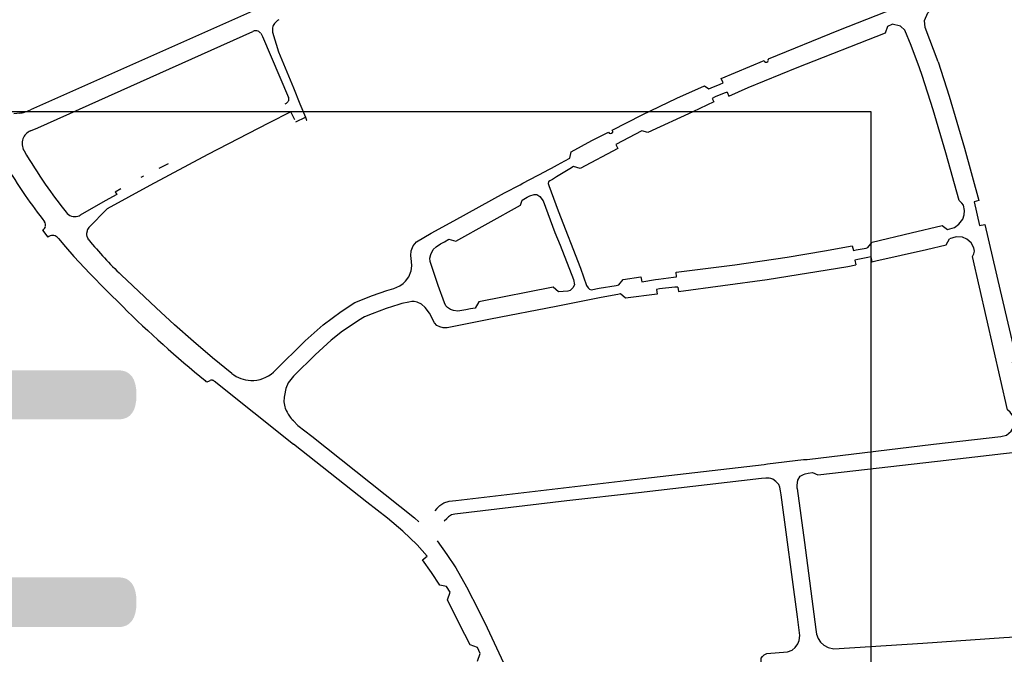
# Model space of a CAD drawing. Extents: x 148869 to 161638, y 453607 to 469810.
# Tile 860 of 1056: x 159129.99 to 159133.57, y 459842.62 to 459844.93. Entities that reach past the tile are written whole.
import ezdxf
from ezdxf.enums import TextEntityAlignment as Align

# ---------------------------------------------------------------- set-up
doc = ezdxf.new("R2010")
doc.units = 0
doc.layers.add('ALG1-OVERZICHT', color=1, linetype='CONTINUOUS')
doc.layers.add('LKI_V01_KANTRIJWEG', color=252, linetype='CONTINUOUS')
doc.layers.add('X-XX-AL-TEKENBLAD-KADER-G-OZ', color=1, linetype='CONTINUOUS', lineweight=25)
doc.styles.add('ISO', font='ISO.shx')

msp = doc.modelspace()

# ---------------------------------------------------------------- linework, layer by layer
at = {"layer": 'LKI_V01_KANTRIJWEG'}
for p, q in [((159130.9831, 459845.0277), (159130.0268, 459844.6009)), ((159130.9831, 459845.0277), (159130.0268, 459844.6009)), ((159133.1443, 459844.9056), (159133.1609, 459844.9122)), ((159133.1443, 459844.9056), (159133.1609, 459844.9122)), ((159130.0538, 459844.5364), (159130.8353, 459844.8866)), ((159130.0538, 459844.5364), (159130.8353, 459844.8866)), ((159130.8648, 459844.8796), (159130.8708, 459844.8676)), ((159130.8648, 459844.8796), (159130.8708, 459844.8676)), ((159130.8708, 459844.8676), (159130.966, 459844.6468)), ((159130.8708, 459844.8676), (159130.966, 459844.6468)), ((159132.5383, 459844.7158), (159132.6945, 459844.7808)), ((159132.5383, 459844.7158), (159132.6945, 459844.7808)), ((159132.5028, 459844.6817), (159132.5352, 459844.6952)), ((159132.5028, 459844.6817), (159132.5352, 459844.6952)), ((159132.5352, 459844.6952), (159132.5453, 459844.6991)), ((159132.5352, 459844.6952), (159132.5453, 459844.6991)), ((159132.5453, 459844.6991), (159132.5383, 459844.7158)), ((159132.5453, 459844.6991), (159132.5383, 459844.7158)), ((159130.9831, 459844.6813), (159131.0069, 459844.6238)), ((159130.9831, 459844.6813), (159131.0069, 459844.6238)), ((159132.494, 459844.6782), (159132.5028, 459844.6817)), ((159132.494, 459844.6782), (159132.5028, 459844.6817)), ((159132.5499, 459844.6618), (159132.5165, 459844.6484)), ((159132.5499, 459844.6618), (159132.5165, 459844.6484)), ((159132.5598, 459844.6653), (159132.5499, 459844.6618)), ((159132.5598, 459844.6653), (159132.5499, 459844.6618)), ((159130.9536, 459844.6229), (159130.9586, 459844.6258)), ((159130.9536, 459844.6229), (159130.9586, 459844.6258)), ((159131.0069, 459844.6238), (159131.027, 459844.575)), ((159131.0069, 459844.6238), (159131.027, 459844.575)), ((159132.5165, 459844.6484), (159132.5059, 459844.6426)), ((159132.5165, 459844.6484), (159132.5059, 459844.6426)), ((159129.9881, 459844.5894), (159129.9668, 459844.5864)), ((159129.9881, 459844.5894), (159129.9668, 459844.5864)), ((159130.9771, 459844.5874), (159130.974, 459844.5938)), ((159130.9771, 459844.5874), (159130.974, 459844.5938)), ((159130.9831, 459844.5751), (159130.9771, 459844.5874)), ((159130.9831, 459844.5751), (159130.9771, 459844.5874)), ((159130.9882, 459844.5647), (159130.9831, 459844.5751)), ((159130.9882, 459844.5647), (159130.9831, 459844.5751)), ((159130.9915, 459844.5578), (159131.027, 459844.575)), ((159130.9915, 459844.5578), (159131.027, 459844.575)), ((159130.0273, 459844.5254), (159130.0538, 459844.5364)), ((159130.0273, 459844.5254), (159130.0538, 459844.5364)), ((159132.2506, 459844.5252), (159132.1551, 459844.4759)), ((159132.2506, 459844.5252), (159132.1551, 459844.4759)), ((159130.4953, 459844.3893), (159130.5296, 459844.4066)), ((159130.4953, 459844.3893), (159130.5296, 459844.4066)), ((159131.8175, 459844.335), (159131.8981, 459844.3774)), ((159131.8175, 459844.335), (159131.8981, 459844.3774)), ((159131.8981, 459844.3774), (159131.9101, 459844.3833)), ((159131.8981, 459844.3774), (159131.9101, 459844.3833)), ((159131.9253, 459844.3488), (159131.9156, 459844.3432)), ((159131.9253, 459844.3488), (159131.9156, 459844.3432)), ((159130.3354, 459844.3032), (159130.3561, 459844.3152)), ((159130.3354, 459844.3032), (159130.3561, 459844.3152)), ((159131.8073, 459844.3286), (159131.8175, 459844.335)), ((159131.8073, 459844.3286), (159131.8175, 459844.335)), ((159131.8147, 459844.2733), (159131.8328, 459844.2835)), ((159131.8147, 459844.2733), (159131.8328, 459844.2835)), ((159131.8328, 459844.2835), (159131.8426, 459844.2889)), ((159131.8328, 459844.2835), (159131.8426, 459844.2889)), ((159133.4579, 459844.2676), (159133.478, 459844.1806)), ((159133.4579, 459844.2676), (159133.478, 459844.1806)), ((159130.071, 459844.1645), (159130.09, 459844.139)), ((159130.071, 459844.1645), (159130.09, 459844.139)), ((159130.1295, 459844.1335), (159130.1551, 459844.1035)), ((159130.1295, 459844.1335), (159130.1551, 459844.1035)), ((159130.2389, 459844.129), (159130.2353, 459844.1346)), ((159130.2389, 459844.129), (159130.2353, 459844.1346)), ((159131.5322, 459844.122), (159131.5485, 459844.1317)), ((159131.5322, 459844.122), (159131.5485, 459844.1317)), ((159131.9339, 459844.1561), (159131.9526, 459844.11)), ((159131.9339, 459844.1561), (159131.9526, 459844.11)), ((159131.5178, 459844.1144), (159131.5322, 459844.122)), ((159131.5178, 459844.1144), (159131.5322, 459844.122)), ((159133.0192, 459844.0904), (159133.0294, 459844.0926)), ((159133.0192, 459844.0904), (159133.0294, 459844.0926)), ((159133.0294, 459844.0926), (159133.0652, 459844.0992)), ((159133.0294, 459844.0926), (159133.0652, 459844.0992)), ((159133.0652, 459844.0992), (159133.0717, 459844.1008)), ((159133.0652, 459844.0992), (159133.0717, 459844.1008)), ((159133.0355, 459844.0573), (159133.025, 459844.0551)), ((159133.0355, 459844.0573), (159133.025, 459844.0551)), ((159133.025, 459844.0551), (159133.0278, 459844.0377)), ((159133.025, 459844.0551), (159133.0278, 459844.0377)), ((159133.072, 459844.0647), (159133.0355, 459844.0573)), ((159133.072, 459844.0647), (159133.0355, 459844.0573)), ((159133.0828, 459844.067), (159133.072, 459844.0647)), ((159133.0828, 459844.067), (159133.072, 459844.0647)), ((159133.0828, 459844.067), (159133.086, 459844.0492)), ((159133.0828, 459844.067), (159133.086, 459844.0492)), ((159132.2499, 459843.9769), (159132.2998, 459843.9842)), ((159132.2499, 459843.9769), (159132.2998, 459843.9842)), ((159132.2998, 459843.9842), (159132.3107, 459843.9857)), ((159132.2998, 459843.9842), (159132.3107, 459843.9857)), ((159132.3107, 459843.9857), (159132.3658, 459843.9927)), ((159132.3107, 459843.9857), (159132.3658, 459843.9927)), ((159132.3658, 459843.9927), (159132.3763, 459843.9947)), ((159132.3658, 459843.9927), (159132.3763, 459843.9947)), ((159131.348, 459843.9519), (159131.3592, 459843.9565)), ((159131.348, 459843.9519), (159131.3592, 459843.9565)), ((159131.382, 459843.9705), (159131.3903, 459843.9783)), ((159131.382, 459843.9705), (159131.3903, 459843.9783)), ((159132.3149, 459843.9512), (159132.3039, 459843.949)), ((159132.3149, 459843.9512), (159132.3039, 459843.949)), ((159132.3706, 459843.9567), (159132.3149, 459843.9512)), ((159132.3706, 459843.9567), (159132.3149, 459843.9512)), ((159132.3814, 459843.957), (159132.3706, 459843.9567)), ((159132.3814, 459843.957), (159132.3706, 459843.9567)), ((159131.9816, 459843.9423), (159131.9477, 459843.9395)), ((159131.9816, 459843.9423), (159131.9477, 459843.9395)), ((159131.3778, 459843.897), (159131.367, 459843.894)), ((159131.3778, 459843.897), (159131.367, 459843.894)), ((159131.4031, 459843.9027), (159131.3778, 459843.897)), ((159131.4031, 459843.9027), (159131.3778, 459843.897)), ((159131.4143, 459843.9049), (159131.4031, 459843.9027)), ((159131.4143, 459843.9049), (159131.4031, 459843.9027)), ((159131.6273, 459843.8784), (159131.6098, 459843.8742)), ((159131.6273, 459843.8784), (159131.6098, 459843.8742)), ((159131.6442, 459843.8807), (159131.6273, 459843.8784)), ((159131.6442, 459843.8807), (159131.6273, 459843.8784)), ((159130.6754, 459843.6149), (159130.6806, 459843.6178)), ((159130.6754, 459843.6149), (159130.6806, 459843.6178)), ((159132.6953, 459843.3128), (159132.7073, 459843.3143)), ((159132.6953, 459843.3128), (159132.7073, 459843.3143)), ((159132.7073, 459843.3143), (159132.8384, 459843.33)), ((159132.7073, 459843.3143), (159132.8384, 459843.33)), ((159132.8384, 459843.33), (159132.851, 459843.3309)), ((159132.8384, 459843.33), (159132.851, 459843.3309)), ((159132.7129, 459843.2625), (159132.7006, 459843.2632)), ((159132.7129, 459843.2625), (159132.7006, 459843.2632)), ((159132.844, 459843.2781), (159132.8555, 459843.2815)), ((159132.844, 459843.2781), (159132.8555, 459843.2815)), ((159132.8555, 459843.2815), (159132.8712, 459843.283)), ((159132.8555, 459843.2815), (159132.8712, 459843.283)), ((159132.7541, 459843.2172), (159132.7518, 459843.2295)), ((159132.7541, 459843.2172), (159132.7518, 459843.2295)), ((159132.8148, 459843.225), (159132.8144, 459843.2376)), ((159132.8148, 459843.225), (159132.8144, 459843.2376)), ((159131.5047, 459843.1524), (159131.4972, 459843.1439)), ((159131.5047, 459843.1524), (159131.4972, 459843.1439)), ((159131.4231, 459843.1184), (159131.4391, 459843.104)), ((159131.4231, 459843.1184), (159131.4391, 459843.104)), ((159131.5315, 459843.1076), (159131.5412, 459843.1167)), ((159131.5315, 459843.1076), (159131.5412, 459843.1167)), ((159131.5055, 459843.0348), (159131.5413, 459842.9851)), ((159131.5055, 459843.0348), (159131.5413, 459842.9851)), ((159131.5402, 459842.8693), (159131.5161, 459842.8743)), ((159131.5402, 459842.8693), (159131.5161, 459842.8743)), ((159131.5534, 459842.8487), (159131.5402, 459842.8693)), ((159131.5534, 459842.8487), (159131.5402, 459842.8693)), ((159131.5441, 459842.8205), (159131.5534, 459842.8487)), ((159131.5441, 459842.8205), (159131.5534, 459842.8487)), ((159131.6525, 459842.6468), (159131.6265, 459842.6572)), ((159131.6525, 459842.6468), (159131.6265, 459842.6572)), ((159131.6523, 459842.5972), (159131.6627, 459842.6257)), ((159131.6523, 459842.5972), (159131.6627, 459842.6257)), ((159131.6627, 459842.6257), (159131.6525, 459842.6468)), ((159131.6627, 459842.6257), (159131.6525, 459842.6468))]:
    msp.add_line(p, q, dxfattribs=at)
for points in [[(159133.2023, 459844.9835), (159132.9649, 459844.8897), (159132.7093, 459844.7859)], [(159133.2023, 459844.9835), (159132.9649, 459844.8897), (159132.7093, 459844.7859)], [(159133.3275, 459844.776), (159133.2802, 459844.901), (159133.278, 459844.9266), (159133.2897, 459844.9542), (159133.305, 459844.9682), (159133.3196, 459844.9736)], [(159133.3275, 459844.776), (159133.2802, 459844.901), (159133.278, 459844.9266), (159133.2897, 459844.9542), (159133.305, 459844.9682), (159133.3196, 459844.9736)], [(159133.2595, 459844.754), (159133.2298, 459844.8355), (159133.206, 459844.8914), (159133.1906, 459844.9049), (159133.1609, 459844.9122)], [(159133.2595, 459844.754), (159133.2298, 459844.8355), (159133.206, 459844.8914), (159133.1906, 459844.9049), (159133.1609, 459844.9122)], [(159130.9078, 459844.8835), (159130.9289, 459844.8123), (159130.9831, 459844.6813)], [(159130.9078, 459844.8835), (159130.9289, 459844.8123), (159130.9831, 459844.6813)], [(159132.5598, 459844.6653), (159132.5659, 459844.6513), (159132.6373, 459844.6824), (159132.8154, 459844.7554), (159133.1357, 459844.8811), (159133.1443, 459844.9056)], [(159132.5598, 459844.6653), (159132.5659, 459844.6513), (159132.6373, 459844.6824), (159132.8154, 459844.7554), (159133.1357, 459844.8811), (159133.1443, 459844.9056)], [(159133.3275, 459844.776), (159133.3677, 459844.651), (159133.4239, 459844.4623), (159133.4749, 459844.2721), (159133.4579, 459844.2676)], [(159133.3275, 459844.776), (159133.3677, 459844.651), (159133.4239, 459844.4623), (159133.4749, 459844.2721), (159133.4579, 459844.2676)], [(159133.4201, 459844.2545), (159133.4139, 459844.2626), (159133.4043, 459844.2724), (159133.355, 459844.4449), (159133.3089, 459844.6016), (159133.2695, 459844.7268), (159133.2595, 459844.754)], [(159133.4201, 459844.2545), (159133.4139, 459844.2626), (159133.4043, 459844.2724), (159133.355, 459844.4449), (159133.3089, 459844.6016), (159133.2695, 459844.7268), (159133.2595, 459844.754)], [(159131.9888, 459844.4259), (159131.9929, 459844.4482), (159132.068, 459844.4898), (159132.1291, 459844.5206), (159132.1312, 459844.5171), (159132.1352, 459844.515), (159132.1404, 459844.5161), (159132.1447, 459844.5199), (159132.1448, 459844.5232), (159132.1422, 459844.527), (159132.2519, 459844.5829), (159132.378, 459844.6436), (159132.4784, 459844.6887), (159132.494, 459844.6782)], [(159131.9888, 459844.4259), (159131.9929, 459844.4482), (159132.068, 459844.4898), (159132.1291, 459844.5206), (159132.1312, 459844.5171), (159132.1352, 459844.515), (159132.1404, 459844.5161), (159132.1447, 459844.5199), (159132.1448, 459844.5232), (159132.1422, 459844.527), (159132.2519, 459844.5829), (159132.378, 459844.6436), (159132.4784, 459844.6887), (159132.494, 459844.6782)], [(159132.5059, 459844.6426), (159132.5118, 459844.6301), (159132.436, 459844.5943), (159132.2725, 459844.5185), (159132.2506, 459844.5252)], [(159132.5059, 459844.6426), (159132.5118, 459844.6301), (159132.436, 459844.5943), (159132.2725, 459844.5185), (159132.2506, 459844.5252)], [(159130.974, 459844.5938), (159130.8931, 459844.5532), (159130.6717, 459844.4394), (159130.4618, 459844.327), (159130.3056, 459844.2412), (159130.239, 459844.1739), (159130.235, 459844.1664)], [(159130.974, 459844.5938), (159130.8931, 459844.5532), (159130.6717, 459844.4394), (159130.4618, 459844.327), (159130.3056, 459844.2412), (159130.239, 459844.1739), (159130.235, 459844.1664)], [(159131.027, 459844.575), (159131.0314, 459844.5644), (159131.0325, 459844.5633)], [(159131.027, 459844.575), (159131.0314, 459844.5644), (159131.0325, 459844.5633)], [(159132.1551, 459844.4759), (159132.163, 459844.4608), (159132.0265, 459844.3877), (159132.0017, 459844.3959)], [(159132.1551, 459844.4759), (159132.163, 459844.4608), (159132.0265, 459844.3877), (159132.0017, 459844.3959)], [(159131.9433, 459844.4013), (159131.9707, 459844.4161), (159131.9888, 459844.4259)], [(159131.9433, 459844.4013), (159131.9707, 459844.4161), (159131.9888, 459844.4259)], [(159131.9101, 459844.3833), (159131.9219, 459844.3897), (159131.9433, 459844.4013)], [(159131.9101, 459844.3833), (159131.9219, 459844.3897), (159131.9433, 459844.4013)], [(159132.0017, 459844.3959), (159131.9878, 459844.3873), (159131.9404, 459844.358), (159131.9253, 459844.3488)], [(159132.0017, 459844.3959), (159131.9878, 459844.3873), (159131.9404, 459844.358), (159131.9253, 459844.3488)], [(159130.4295, 459844.3568), (159130.4367, 459844.3604), (159130.4377, 459844.3615)], [(159130.4295, 459844.3568), (159130.4367, 459844.3604), (159130.4377, 459844.3615)], [(159131.9156, 459844.3432), (159131.9109, 459844.3396), (159131.9093, 459844.3341), (159131.9117, 459844.3263), (159131.9465, 459844.2348), (159132.0272, 459844.0264), (159132.0493, 459843.9626), (159132.0556, 459843.9546)], [(159131.9156, 459844.3432), (159131.9109, 459844.3396), (159131.9093, 459844.3341), (159131.9117, 459844.3263), (159131.9465, 459844.2348), (159132.0272, 459844.0264), (159132.0493, 459843.9626), (159132.0556, 459843.9546)], [(159130.3354, 459844.3032), (159130.3409, 459844.2932), (159130.2991, 459844.2712), (159130.2084, 459844.2187)], [(159130.3354, 459844.3032), (159130.3409, 459844.2932), (159130.2991, 459844.2712), (159130.2084, 459844.2187)], [(159131.3903, 459843.9783), (159131.4026, 459843.9944), (159131.4119, 459844.0159), (159131.4136, 459844.0346), (159131.4127, 459844.0503), (159131.4101, 459844.0721), (159131.4111, 459844.0895), (159131.4188, 459844.1074), (159131.4305, 459844.122), (159131.4842, 459844.1533), (159131.5671, 459844.1981), (159131.7514, 459844.3), (159131.8073, 459844.3286)], [(159131.3903, 459843.9783), (159131.4026, 459843.9944), (159131.4119, 459844.0159), (159131.4136, 459844.0346), (159131.4127, 459844.0503), (159131.4101, 459844.0721), (159131.4111, 459844.0895), (159131.4188, 459844.1074), (159131.4305, 459844.122), (159131.4842, 459844.1533), (159131.5671, 459844.1981), (159131.7514, 459844.3), (159131.8073, 459844.3286)], [(159131.5485, 459844.1317), (159131.574, 459844.1245), (159131.8095, 459844.2546), (159131.8147, 459844.2733)], [(159131.5485, 459844.1317), (159131.574, 459844.1245), (159131.8095, 459844.2546), (159131.8147, 459844.2733)], [(159131.8426, 459844.2889), (159131.8585, 459844.294), (159131.8686, 459844.2938), (159131.8788, 459844.2863), (159131.8909, 459844.2702), (159131.9339, 459844.1561)], [(159131.8426, 459844.2889), (159131.8585, 459844.294), (159131.8686, 459844.2938), (159131.8788, 459844.2863), (159131.8909, 459844.2702), (159131.9339, 459844.1561)], [(159133.3615, 459844.1659), (159133.3871, 459844.1733), (159133.4029, 459844.1853), (159133.417, 459844.2037), (159133.4222, 459844.2197), (159133.4236, 459844.2352), (159133.4201, 459844.2545)], [(159133.3615, 459844.1659), (159133.3871, 459844.1733), (159133.4029, 459844.1853), (159133.417, 459844.2037), (159133.4222, 459844.2197), (159133.4236, 459844.2352), (159133.4201, 459844.2545)], [(159133.0717, 459844.1008), (159133.0877, 459844.1209), (159133.2298, 459844.1538), (159133.3419, 459844.1807), (159133.3615, 459844.1659)], [(159133.0717, 459844.1008), (159133.0877, 459844.1209), (159133.2298, 459844.1538), (159133.3419, 459844.1807), (159133.3615, 459844.1659)], [(159133.478, 459844.1806), (159133.4968, 459844.1846), (159133.5533, 459843.9446), (159133.6135, 459843.6864), (159133.5955, 459843.681)], [(159133.478, 459844.1806), (159133.4968, 459844.1846), (159133.5533, 459843.9446), (159133.6135, 459843.6864), (159133.5955, 459843.681)], [(159130.2353, 459844.1346), (159130.233, 459844.141), (159130.232, 459844.1476), (159130.232, 459844.1542)], [(159130.2353, 459844.1346), (159130.233, 459844.141), (159130.232, 459844.1476), (159130.232, 459844.1542)], [(159133.086, 459844.0492), (159133.1013, 459844.0523), (159133.2856, 459844.0942), (159133.3569, 459844.111), (159133.3694, 459844.1321)], [(159133.086, 459844.0492), (159133.1013, 459844.0523), (159133.2856, 459844.0942), (159133.3569, 459844.111), (159133.3694, 459844.1321)], [(159133.4592, 459844.0876), (159133.4567, 459844.1), (159133.4474, 459844.1181), (159133.4319, 459844.1314), (159133.4155, 459844.1383), (159133.3929, 459844.1394), (159133.3694, 459844.1321)], [(159133.4592, 459844.0876), (159133.4567, 459844.1), (159133.4474, 459844.1181), (159133.4319, 459844.1314), (159133.4155, 459844.1383), (159133.3929, 459844.1394), (159133.3694, 459844.1321)], [(159130.1551, 459844.1035), (159130.1848, 459844.0686), (159130.243, 459844.0062), (159130.3028, 459843.9455), (159130.3625, 459843.8862)], [(159130.1551, 459844.1035), (159130.1848, 459844.0686), (159130.243, 459844.0062), (159130.3028, 459843.9455), (159130.3625, 459843.8862)], [(159131.6098, 459843.8742), (159131.5815, 459843.8698), (159131.565, 459843.8719), (159131.5549, 459843.8755), (159131.5438, 459843.8827), (159131.5379, 459843.8894), (159131.5323, 459843.9001), (159131.5099, 459843.9633), (159131.4807, 459844.0501), (159131.4797, 459844.0619), (159131.4826, 459844.0762), (159131.491, 459844.0933), (159131.5018, 459844.1039), (159131.5178, 459844.1144)], [(159131.6098, 459843.8742), (159131.5815, 459843.8698), (159131.565, 459843.8719), (159131.5549, 459843.8755), (159131.5438, 459843.8827), (159131.5379, 459843.8894), (159131.5323, 459843.9001), (159131.5099, 459843.9633), (159131.4807, 459844.0501), (159131.4797, 459844.0619), (159131.4826, 459844.0762), (159131.491, 459844.0933), (159131.5018, 459844.1039), (159131.5178, 459844.1144)], [(159131.9526, 459844.11), (159132.0021, 459843.9853), (159132.0053, 459843.9656), (159131.9996, 459843.9544), (159131.9945, 459843.9497)], [(159131.9526, 459844.11), (159132.0021, 459843.9853), (159132.0053, 459843.9656), (159131.9996, 459843.9544), (159131.9945, 459843.9497)], [(159132.3763, 459843.9947), (159132.3748, 459844.0115), (159132.5886, 459844.0381), (159132.779, 459844.066), (159132.9144, 459844.0886), (159133.0152, 459844.1071), (159133.0192, 459844.0904)], [(159132.3763, 459843.9947), (159132.3748, 459844.0115), (159132.5886, 459844.0381), (159132.779, 459844.066), (159132.9144, 459844.0886), (159133.0152, 459844.1071), (159133.0192, 459844.0904)], [(159133.6003, 459843.4844), (159133.5954, 459843.494), (159133.5891, 459843.5029), (159133.5791, 459843.5112), (159133.452, 459844.0685), (159133.4571, 459844.0781), (159133.4592, 459844.0876)], [(159133.6003, 459843.4844), (159133.5954, 459843.494), (159133.5891, 459843.5029), (159133.5791, 459843.5112), (159133.452, 459844.0685), (159133.4571, 459844.0781), (159133.4592, 459844.0876)], [(159132.3814, 459843.957), (159132.3835, 459843.9412), (159132.7055, 459843.9847), (159132.9989, 459844.032), (159133.0278, 459844.0377)], [(159132.3814, 459843.957), (159132.3835, 459843.9412), (159132.7055, 459843.9847), (159132.9989, 459844.032), (159133.0278, 459844.0377)], [(159130.7598, 459843.6433), (159130.6896, 459843.7005), (159130.6199, 459843.7598), (159130.5512, 459843.8204), (159130.4838, 459843.8823), (159130.3572, 459844.0014)], [(159130.7598, 459843.6433), (159130.6896, 459843.7005), (159130.6199, 459843.7598), (159130.5512, 459843.8204), (159130.4838, 459843.8823), (159130.3572, 459844.0014)], [(159132.1663, 459843.9651), (159132.1823, 459843.9852), (159132.2464, 459843.9945), (159132.2499, 459843.9769)], [(159132.1663, 459843.9651), (159132.1823, 459843.9852), (159132.2464, 459843.9945), (159132.2499, 459843.9769)], [(159130.9831, 459843.7195), (159131.0266, 459843.7615), (159131.0919, 459843.8195), (159131.1572, 459843.8689), (159131.2071, 459843.9006), (159131.2708, 459843.9271), (159131.3224, 459843.9445), (159131.348, 459843.9519)], [(159130.9831, 459843.7195), (159131.0266, 459843.7615), (159131.0919, 459843.8195), (159131.1572, 459843.8689), (159131.2071, 459843.9006), (159131.2708, 459843.9271), (159131.3224, 459843.9445), (159131.348, 459843.9519)], [(159131.3592, 459843.9565), (159131.3698, 459843.962), (159131.382, 459843.9705)], [(159131.3592, 459843.9565), (159131.3698, 459843.962), (159131.382, 459843.9705)], [(159131.9477, 459843.9395), (159131.928, 459843.9571), (159131.6579, 459843.9039), (159131.6442, 459843.8807)], [(159131.9477, 459843.9395), (159131.928, 459843.9571), (159131.6579, 459843.9039), (159131.6442, 459843.8807)], [(159131.9945, 459843.9497), (159131.989, 459843.9453), (159131.9816, 459843.9423)], [(159131.9945, 459843.9497), (159131.989, 459843.9453), (159131.9816, 459843.9423)], [(159132.0556, 459843.9546), (159132.0599, 459843.9492), (159132.0658, 459843.9476)], [(159132.0556, 459843.9546), (159132.0599, 459843.9492), (159132.0658, 459843.9476)], [(159132.0658, 459843.9476), (159132.095, 459843.9528), (159132.1563, 459843.9634), (159132.1663, 459843.9651)], [(159132.0658, 459843.9476), (159132.095, 459843.9528), (159132.1563, 459843.9634), (159132.1663, 459843.9651)], [(159132.3039, 459843.949), (159132.3063, 459843.931), (159132.1912, 459843.9166), (159132.1721, 459843.9322)], [(159132.3039, 459843.949), (159132.3063, 459843.931), (159132.1912, 459843.9166), (159132.1721, 459843.9322)], [(159132.1721, 459843.9322), (159132.1634, 459843.9305), (159132.1027, 459843.9189), (159131.9384, 459843.8864), (159131.6999, 459843.8406), (159131.5427, 459843.8095), (159131.5283, 459843.8088), (159131.5157, 459843.8123), (159131.5048, 459843.8177), (159131.4968, 459843.8273), (159131.4784, 459843.863), (159131.4628, 459843.8833), (159131.449, 459843.8955), (159131.4335, 459843.902), (159131.4229, 459843.9051), (159131.4143, 459843.9049)], [(159132.1721, 459843.9322), (159132.1634, 459843.9305), (159132.1027, 459843.9189), (159131.9384, 459843.8864), (159131.6999, 459843.8406), (159131.5427, 459843.8095), (159131.5283, 459843.8088), (159131.5157, 459843.8123), (159131.5048, 459843.8177), (159131.4968, 459843.8273), (159131.4784, 459843.863), (159131.4628, 459843.8833), (159131.449, 459843.8955), (159131.4335, 459843.902), (159131.4229, 459843.9051), (159131.4143, 459843.9049)], [(159131.367, 459843.894), (159131.3202, 459843.8792), (159131.2695, 459843.8599), (159131.2419, 459843.8485), (159131.2195, 459843.8352), (159131.1966, 459843.8205), (159131.1612, 459843.7965), (159131.1209, 459843.7638), (159131.0628, 459843.7107), (159130.9855, 459843.6363), (159130.9831, 459843.6332)], [(159131.367, 459843.894), (159131.3202, 459843.8792), (159131.2695, 459843.8599), (159131.2419, 459843.8485), (159131.2195, 459843.8352), (159131.1966, 459843.8205), (159131.1612, 459843.7965), (159131.1209, 459843.7638), (159131.0628, 459843.7107), (159130.9855, 459843.6363), (159130.9831, 459843.6332)], [(159130.9111, 459843.6486), (159130.9583, 459843.6956), (159130.9831, 459843.7195)], [(159130.9111, 459843.6486), (159130.9583, 459843.6956), (159130.9831, 459843.7195)], [(159130.9831, 459843.6332), (159130.9645, 459843.609), (159130.9554, 459843.5881), (159130.9511, 459843.5631)], [(159130.9831, 459843.6332), (159130.9645, 459843.609), (159130.9554, 459843.5881), (159130.9511, 459843.5631)], [(159130.6934, 459843.6158), (159130.6946, 459843.6162), (159130.9831, 459843.3868)], [(159130.6934, 459843.6158), (159130.6946, 459843.6162), (159130.9831, 459843.3868)], [(159132.851, 459843.3309), (159133.3103, 459843.3862), (159133.5555, 459843.4138), (159133.5766, 459843.4194), (159133.5927, 459843.4331), (159133.6027, 459843.4489), (159133.6027, 459843.4663), (159133.6003, 459843.4844)], [(159132.851, 459843.3309), (159133.3103, 459843.3862), (159133.5555, 459843.4138), (159133.5766, 459843.4194), (159133.5927, 459843.4331), (159133.6027, 459843.4489), (159133.6027, 459843.4663), (159133.6003, 459843.4844)], [(159130.9831, 459843.4706), (159130.9993, 459843.4542), (159131.0497, 459843.4149), (159131.4231, 459843.1184)], [(159130.9831, 459843.4706), (159130.9993, 459843.4542), (159131.0497, 459843.4149), (159131.4231, 459843.1184)], [(159131.4691, 459842.979), (159131.4327, 459843.0201), (159131.3816, 459843.0696), (159131.326, 459843.1168), (159131.2505, 459843.1756), (159130.9831, 459843.3868)], [(159131.4691, 459842.979), (159131.4327, 459843.0201), (159131.3816, 459843.0696), (159131.326, 459843.1168), (159131.2505, 459843.1756), (159130.9831, 459843.3868)], [(159132.8712, 459843.283), (159132.8904, 459843.2746), (159133.325, 459843.3246), (159133.5649, 459843.3527), (159133.6953, 459843.3669), (159133.7055, 459843.3795)], [(159132.8712, 459843.283), (159132.8904, 459843.2746), (159133.325, 459843.3246), (159133.5649, 459843.3527), (159133.6953, 459843.3669), (159133.7055, 459843.3795)], [(159131.5047, 459843.1524), (159131.5153, 459843.1631), (159131.5298, 459843.1731), (159131.5491, 459843.1786), (159131.5739, 459843.182), (159132.254, 459843.2616), (159132.6953, 459843.3128)], [(159131.5047, 459843.1524), (159131.5153, 459843.1631), (159131.5298, 459843.1731), (159131.5491, 459843.1786), (159131.5739, 459843.182), (159132.254, 459843.2616), (159132.6953, 459843.3128)], [(159132.7006, 459843.2632), (159132.6857, 459843.2618), (159132.2378, 459843.2097), (159131.9771, 459843.1801), (159131.5703, 459843.132), (159131.5578, 459843.129), (159131.547, 459843.1226), (159131.5412, 459843.1167)], [(159132.7006, 459843.2632), (159132.6857, 459843.2618), (159132.2378, 459843.2097), (159131.9771, 459843.1801), (159131.5703, 459843.132), (159131.5578, 459843.129), (159131.547, 459843.1226), (159131.5412, 459843.1167)], [(159132.8144, 459843.2376), (159132.8172, 459843.2549), (159132.8256, 459843.2696), (159132.838, 459843.276), (159132.844, 459843.2781)], [(159132.8144, 459843.2376), (159132.8172, 459843.2549), (159132.8256, 459843.2696), (159132.838, 459843.276), (159132.844, 459843.2781)], [(159132.7518, 459843.2295), (159132.748, 459843.2394), (159132.737, 459843.2508), (159132.7261, 459843.2589), (159132.7193, 459843.2616), (159132.7129, 459843.2625)], [(159132.7518, 459843.2295), (159132.748, 459843.2394), (159132.737, 459843.2508), (159132.7261, 459843.2589), (159132.7193, 459843.2616), (159132.7129, 459843.2625)], [(159132.7276, 459842.1463), (159132.6969, 459842.4689), (159132.6839, 459842.5998), (159132.6846, 459842.6081), (159132.6885, 459842.6142), (159132.6946, 459842.6201), (159132.7045, 459842.6253), (159132.7796, 459842.6313), (159132.7973, 459842.638), (159132.8082, 459842.6476), (159132.8176, 459842.6605), (159132.8221, 459842.6725), (159132.8242, 459842.6904), (159132.816, 459842.7586), (159132.7569, 459843.2027), (159132.7541, 459843.2172)], [(159132.7276, 459842.1463), (159132.6969, 459842.4689), (159132.6839, 459842.5998), (159132.6846, 459842.6081), (159132.6885, 459842.6142), (159132.6946, 459842.6201), (159132.7045, 459842.6253), (159132.7796, 459842.6313), (159132.7973, 459842.638), (159132.8082, 459842.6476), (159132.8176, 459842.6605), (159132.8221, 459842.6725), (159132.8242, 459842.6904), (159132.816, 459842.7586), (159132.7569, 459843.2027), (159132.7541, 459843.2172)], [(159132.8148, 459843.225), (159132.8414, 459843.0285), (159132.8828, 459842.7133), (159132.8855, 459842.6962), (159132.8918, 459842.6796), (159132.9001, 459842.667), (159132.912, 459842.6563), (159132.9276, 459842.647), (159132.9484, 459842.6426), (159133.2722, 459842.6636), (159133.5658, 459842.6831), (159133.8697, 459842.7023), (159134.2132, 459842.7259)], [(159132.8148, 459843.225), (159132.8414, 459843.0285), (159132.8828, 459842.7133), (159132.8855, 459842.6962), (159132.8918, 459842.6796), (159132.9001, 459842.667), (159132.912, 459842.6563), (159132.9276, 459842.647), (159132.9484, 459842.6426), (159133.2722, 459842.6636), (159133.5658, 459842.6831), (159133.8697, 459842.7023), (159134.2132, 459842.7259)], [(159131.5161, 459842.8743), (159131.4849, 459842.9203), (159131.453, 459842.9656), (159131.4691, 459842.979)], [(159131.5161, 459842.8743), (159131.4849, 459842.9203), (159131.453, 459842.9656), (159131.4691, 459842.979)], [(159131.5413, 459842.9851), (159131.5739, 459842.9371), (159131.613, 459842.8681), (159131.6575, 459842.7809), (159131.6873, 459842.719), (159131.7647, 459842.5553), (159131.8411, 459842.3838), (159131.8794, 459842.285), (159131.9318, 459842.1312), (159131.9675, 459842.0159), (159132.0042, 459841.8868)], [(159131.5413, 459842.9851), (159131.5739, 459842.9371), (159131.613, 459842.8681), (159131.6575, 459842.7809), (159131.6873, 459842.719), (159131.7647, 459842.5553), (159131.8411, 459842.3838), (159131.8794, 459842.285), (159131.9318, 459842.1312), (159131.9675, 459842.0159), (159132.0042, 459841.8868)], [(159131.6265, 459842.6572), (159131.6063, 459842.6951), (159131.5771, 459842.7514), (159131.5441, 459842.8205)], [(159131.6265, 459842.6572), (159131.6063, 459842.6951), (159131.5771, 459842.7514), (159131.5441, 459842.8205)]]:
    msp.add_lwpolyline(points, dxfattribs=at)
for centre, radius, start, end in [((159130.9447, 459844.8929), 0.0376, 143.9827, 169.0482), ((159130.9447, 459844.8929), 0.0376, 143.9827, 169.0482), ((159130.9497, 459844.8908), 0.0428, 116.8228, 145.5946), ((159130.9497, 459844.8908), 0.0428, 116.8228, 145.5946), ((159130.8459, 459844.8653), 0.0238, 66.5902, 116.3313), ((159130.8459, 459844.8653), 0.0238, 66.5902, 116.3313), ((159130.8456, 459844.8651), 0.024, 36.9795, 66.1588), ((159130.8456, 459844.8651), 0.024, 36.9795, 66.1588), ((159130.9445, 459844.8939), 0.0372, 170.5528, 180.8732), ((159130.9445, 459844.8939), 0.0372, 170.5528, 180.8732), ((159130.9805, 459844.8921), 0.0732, 179.0051, 186.708), ((159130.9805, 459844.8921), 0.0732, 179.0051, 186.708), ((159132.7024, 459844.7819), 0.008, 187.7927, 30.1395), ((159132.7024, 459844.7819), 0.008, 187.7927, 30.1395), ((159130.9489, 459844.6411), 0.0181, 302.2404, 341.4398), ((159130.9489, 459844.6411), 0.0181, 302.2404, 341.4398), ((159130.9491, 459844.641), 0.0179, 341.5514, 18.8489), ((159130.9491, 459844.641), 0.0179, 341.5514, 18.8489), ((159129.9612, 459844.7485), 0.1614, 279.5814, 286.0494), ((159129.9612, 459844.7485), 0.1614, 279.5814, 286.0494), ((159129.9043, 459844.9127), 0.335, 287.6458, 291.4541), ((159129.9043, 459844.9127), 0.335, 287.6458, 291.4541), ((159130.048, 459844.4785), 0.0513, 113.7916, 159.9777), ((159130.048, 459844.4785), 0.0513, 113.7916, 159.9777), ((159130.048, 459844.4784), 0.0513, 159.8583, 210.4144), ((159130.048, 459844.4784), 0.0513, 159.8583, 210.4144), ((159131.6271, 459845.401), 1.8801, 210.2998, 214.6908), ((159131.6271, 459845.401), 1.8801, 210.2998, 214.6908), ((159131.1657, 459845.0924), 1.4082, 209.0781, 214.7133), ((159131.1657, 459845.0924), 1.4082, 209.0781, 214.7133), ((159133.4148, 459846.7289), 4.1066, 215.7283, 217.4985), ((159133.4148, 459846.7289), 4.1066, 215.7283, 217.4985), ((159132.8415, 459846.2836), 3.4641, 215.1251, 217.1011), ((159132.8415, 459846.2836), 3.4641, 215.1251, 217.1011), ((159130.0643, 459844.1831), 0.0179, 343.584, 37.4606), ((159130.0643, 459844.1831), 0.0179, 343.584, 37.4606), ((159130.1884, 459844.2532), 0.0397, 217.3173, 286.7822), ((159130.1884, 459844.2532), 0.0397, 217.3173, 286.7822), ((159130.1878, 459844.2564), 0.043, 286.2944, 298.7468), ((159130.1878, 459844.2564), 0.043, 286.2944, 298.7468), ((159130.0618, 459844.1825), 0.0203, 297.1878, 347.1151), ((159130.0618, 459844.1825), 0.0203, 297.1878, 347.1151), ((159130.2715, 459844.151), 0.0396, 157.0967, 175.3183), ((159130.2715, 459844.151), 0.0396, 157.0967, 175.3183), ((159130.1058, 459844.1182), 0.0261, 105.6214, 127.1936), ((159130.1058, 459844.1182), 0.0261, 105.6214, 127.1936), ((159130.1071, 459844.1168), 0.0278, 70.3145, 107.5553), ((159130.1071, 459844.1168), 0.0278, 70.3145, 107.5553), ((159130.1076, 459844.1172), 0.0273, 36.5725, 70.8816), ((159130.1076, 459844.1172), 0.0273, 36.5725, 70.8816), ((159131.2578, 459844.9547), 1.3114, 219.0214, 226.6267), ((159131.2578, 459844.9547), 1.3114, 219.0214, 226.6267), ((159133.4725, 459847.0499), 4.4363, 225.4913, 230.6917), ((159133.4725, 459847.0499), 4.4363, 225.4913, 230.6917), ((159130.8323, 459843.7325), 0.1149, 230.88, 267.8866), ((159130.8323, 459843.7325), 0.1149, 230.88, 267.8866), ((159130.8325, 459843.7327), 0.1151, 267.7952, 313.0565), ((159130.8325, 459843.7327), 0.1151, 267.7952, 313.0565), ((159130.6699, 459843.6228), 0.00952, 215.0666, 268.7022), ((159130.6699, 459843.6228), 0.00952, 215.0666, 268.7022), ((159130.6689, 459843.6269), 0.0137, 273.3328, 298.4786), ((159130.6689, 459843.6269), 0.0137, 273.3328, 298.4786), ((159130.6871, 459843.5974), 0.0214, 91.1718, 107.5363), ((159130.6871, 459843.5974), 0.0214, 91.1718, 107.5363), ((159130.6863, 459843.6052), 0.0136, 70.1626, 88.5167), ((159130.6863, 459843.6052), 0.0136, 70.1626, 88.5167), ((159130.6905, 459843.615), 0.00298, 15.414, 82.247), ((159130.6905, 459843.615), 0.00298, 15.414, 82.247), ((159131.0321, 459843.5444), 0.0832, 166.9912, 183.0223), ((159131.0321, 459843.5444), 0.0832, 166.9912, 183.0223), ((159131.0286, 459843.5431), 0.0796, 182.2329, 199.4437), ((159131.0286, 459843.5431), 0.0796, 182.2329, 199.4437), ((159131.0583, 459843.5547), 0.1115, 199.9943, 216.3504), ((159131.0583, 459843.5547), 0.1115, 199.9943, 216.3504), ((159131.0659, 459843.5585), 0.1199, 215.6685, 226.3159), ((159131.0659, 459843.5585), 0.1199, 215.6685, 226.3159)]:
    msp.add_arc(centre, radius, start, end, dxfattribs=at)
at = {"layer": 'X-XX-AL-TEKENBLAD-KADER-G-OZ'}
msp.add_lwpolyline([(159126.9326, 459844.5948), (159133.0826, 459844.5948), (159133.0826, 459840.2898), (159126.9326, 459840.2898)], close=True, dxfattribs=at)

# ---------------------------------------------------------------- texts
at = {"layer": 'ALG1-OVERZICHT', "style": 'ISO', "width": 0.7}
msp.add_text('F', height=1.875, dxfattribs=at).set_placement((159129.6514, 459841.2113), align=Align.BOTTOM_LEFT)

doc.saveas('drawing.dxf')
